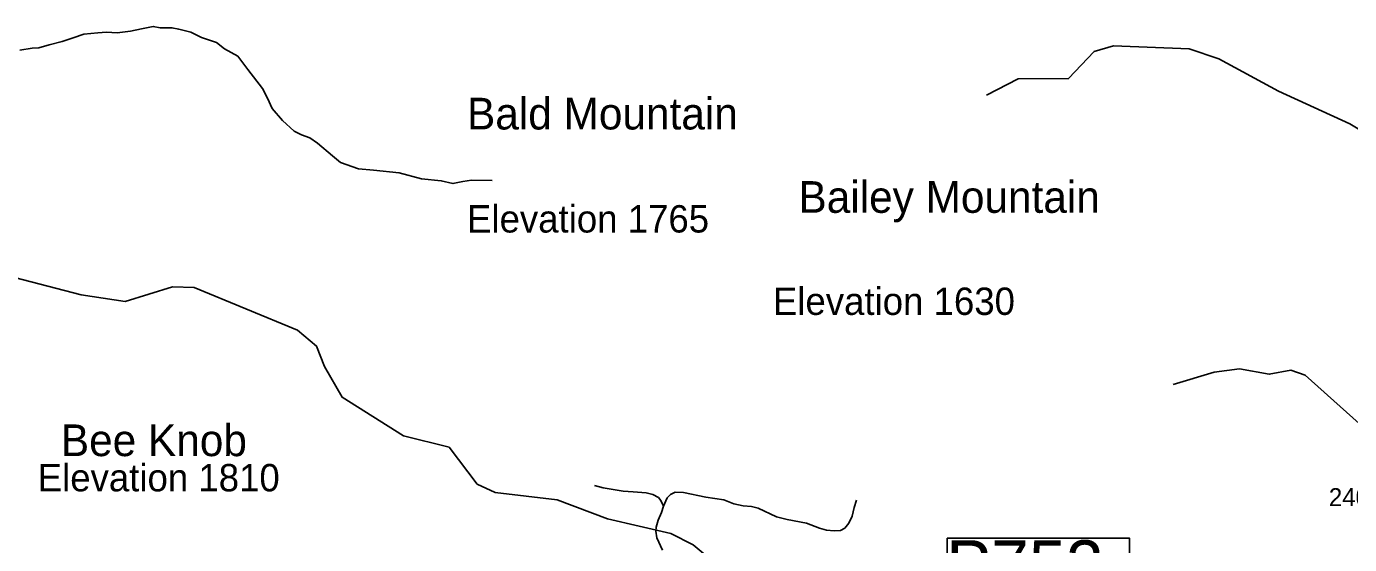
# Model space of a CAD drawing. Extents: x 1248224 to 1454986, y 825081 to 985870.
# Drawn here: x 1428677 to 1437866, y 865238 to 868835 of the extents above; entities that cross this region are included whole.
import ezdxf

# ---------------------------------------------------------------- set-up
doc = ezdxf.new("R2010")
doc.units = 0
for name, color, linetype in [('Exist Geographical Mountain Summit Elevation Number Label', 7, 'Continuous'), ('Exist Geographical Mountain Summit Label', 7, 'Continuous'), ('Exist Hydrographic Creek Single Shore', 7, 'Continuous'), ('Exist Hydrographic Misc Water Feature', 7, 'Continuous'), ('Exist Road Non-System Type 51', 7, 'Continuous'), ('Exist Road Secondary Structure Pipe Number Label', 7, 'Continuous'), ('Exist Road Secondary Type 51 Attributed', 7, 'Continuous'), ('Exist Road Secondary Type 51 Number Label', 7, 'Continuous')]:
    doc.layers.add(name, color=color, linetype=linetype)

msp = doc.modelspace()

# ---------------------------------------------------------------- linework, layer by layer
at = {"layer": 'Exist Hydrographic Creek Single Shore'}
msp.add_lwpolyline([(1438132.8, 865901), (1437558.7, 866414.9), (1437459.8, 866449.6), (1437308.8, 866419.9), (1437101.8, 866456.9), (1436925.7, 866434.2), (1436640.7, 866348)], dxfattribs=at)
at = {"layer": 'Exist Hydrographic Misc Water Feature'}
for points in [[(1438603.8, 867368.9), (1438413.8, 867464.6), (1438340.8, 867607.3), (1438311.8, 867801.4), (1438230.8, 867944.3), (1437868.8, 868158.4), (1437372.8, 868385), (1436959.8, 868610.1), (1436752.8, 868679.9), (1436227.8, 868700.3), (1436093.7, 868660.3), (1435914.7, 868473.5), (1435564.7, 868470.7), (1435345.7, 868356.9)], [(1430747.6, 866473.3), (1430691.7, 866615.6), (1430560.6, 866726.6), (1429841.6, 867023.5), (1429691.6, 867026.4), (1429363.6, 866924.7), (1429056.7, 866970.4), (1428359.6, 867151.7), (1427800.6, 867136.9), (1427079.6, 867368.1)], [(1433819.7, 864944), (1433595.7, 864997.8), (1433308.7, 865236.6), (1433151.7, 865315.4), (1432711.7, 865416.1), (1432363.6, 865547.8), (1431931.7, 865599.3), (1431807.6, 865657.6), (1431612.6, 865914.2), (1431296.7, 865992.9), (1430868.7, 866260.9), (1430747.6, 866473.3)]]:
    msp.add_lwpolyline(points, dxfattribs=at)
at = {"layer": 'Exist Road Non-System Type 51'}
for points in [[(1428630.2, 868669.1), (1428717.2, 868683.2), (1428762.1, 868686), (1428835.1, 868708.4), (1428924.9, 868730.9), (1429000.7, 868756.2), (1429076.5, 868781.5), (1429171.9, 868789.9), (1429233.7, 868795.5), (1429306.7, 868789.9), (1429399.3, 868801.1), (1429475.1, 868818), (1429558.1, 868834.8), (1429605.8, 868826.3), (1429687.2, 868826.3), (1429734.9, 868815.1), (1429819.1, 868795.4), (1429892.1, 868758.9), (1429995.9, 868722.4), (1430052.1, 868680.3), (1430144.7, 868629.7), (1430214.9, 868537), (1430315.9, 868405), (1430351.1, 868336.1), (1430384.8, 868265.9), (1430455, 868181.7), (1430536.4, 868108.6), (1430586.9, 868083.3), (1430645.9, 868060.9), (1430699.2, 868024.4), (1430803.1, 867937.3), (1430859.2, 867889.5), (1430982.7, 867847.4), (1431086.5, 867836.2), (1431266.2, 867819.3), (1431420.6, 867777.2), (1431558.1, 867763.1), (1431639.5, 867743.5), (1431706.9, 867757.5), (1431768.6, 867768.7), (1431911.8, 867765.9)], [(1433100.9, 865505.3), (1433083.6, 865542.9), (1433065.9, 865565.1), (1433028.1, 865585.1), (1432981.5, 865596.2), (1432890.5, 865602.9), (1432821.7, 865609.5), (1432681.9, 865631.7), (1432622, 865647.3)], [(1433100.9, 865505.3), (1433127.5, 865563.1), (1433149.7, 865585.3), (1433183, 865600.8), (1433240.7, 865598.6), (1433396.1, 865567.5), (1433520.4, 865547.5), (1433589.2, 865520.9), (1433655.7, 865507.5), (1433713.4, 865500.9), (1433760, 865489.8), (1433886.6, 865429.8), (1433959.8, 865412), (1434095.2, 865385.4), (1434186.2, 865352.1), (1434232.8, 865338.8), (1434286, 865332.1), (1434330.4, 865334.3), (1434361.5, 865352.1), (1434388.1, 865385.4), (1434412.5, 865434.3), (1434425.9, 865494.2), (1434441.4, 865545.3)], [(1433088, 865459.8), (1433100.9, 865505.3)]]:
    msp.add_lwpolyline(points, dxfattribs=at)
at = {"layer": 'Exist Road Secondary Structure Pipe Number Label'}
msp.add_lwpolyline([(1435072.7, 865281.8), (1436338.8, 865281.8), (1436338.8, 864897.9), (1435072.7, 864897.9)], close=True, dxfattribs=at)
at = {"layer": 'Exist Road Secondary Type 51 Attributed'}
msp.add_lwpolyline([(1433094.4, 865199.7), (1433056, 865284.6), (1433048, 865331), (1433049.6, 865358.3), (1433065.6, 865406.3), (1433088, 865459.8)], dxfattribs=at)

# ---------------------------------------------------------------- texts
at = {"layer": 'Exist Geographical Mountain Summit Elevation Number Label'}
for s, p in [('Elevation 1765', (1431737.2, 867404.1)), ('Elevation 1630', (1433861.7, 866832)), ('Elevation 1810', (1428755.3, 865607.1))]:
    msp.add_text(s, height=190, dxfattribs=at).set_placement(p)
at = {"layer": 'Exist Geographical Mountain Summit Label'}
for s, p in [('Bald Mountain', (1431737.1, 868119.7)), ('Bailey Mountain', (1434039.1, 867540.9)), ('Bee Knob', (1428916.1, 865851.8))]:
    msp.add_text(s, height=220, dxfattribs=at).set_placement(p)
at = {"layer": 'Exist Road Secondary Structure Pipe Number Label'}
msp.add_text('P753', height=350, dxfattribs=at).set_placement((1435065.5, 864917.7))
at = {"layer": 'Exist Road Secondary Type 51 Number Label'}
msp.add_text('2400', height=125, dxfattribs=at).set_placement((1437722.8, 865504.5))

doc.saveas('drawing.dxf')
